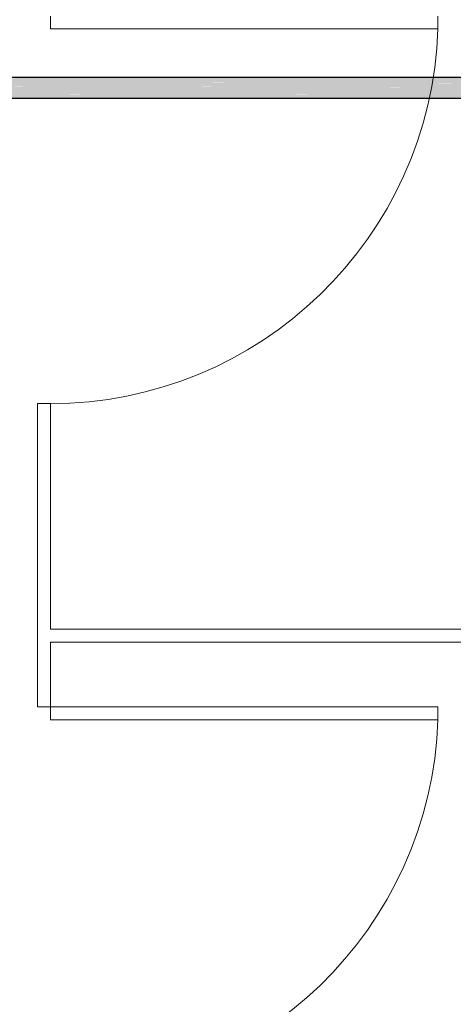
# Model space of a CAD drawing. Header units: millimetres. Extents: x 567 to 934, y -1 to 364.
# Tile 1027 of 1056: x 754.22 to 755.56, y 234.89 to 237.94. Entities that reach past the tile are written whole.
import ezdxf

# ---------------------------------------------------------------- set-up
doc = ezdxf.new("R2010")
doc.units = ezdxf.units.MM
doc.header["$MEASUREMENT"] = 0
doc.layers.add('AF-Condutos', color=140, linetype='Continuous', lineweight=25)
doc.layers.add('ARQ FINA', color=8, linetype='Continuous')

msp = doc.modelspace()

# ---------------------------------------------------------------- hatches: boundary and pattern name
at = {"layer": 'AF-Condutos', "linetype": 'Continuous'}
for points in [[(749.3364, 237.7608), (749.3364, 237.7594), (756.6505, 237.7594)], [(749.3364, 237.7608), (756.6305, 237.7594), (756.6305, 237.7608)], [(749.3364, 237.7594), (749.3364, 237.7527), (756.6505, 237.7527)], [(750.9119, 237.7579), (756.6446, 237.7579), (749.3364, 237.7594)], [(749.3364, 237.7594), (756.6305, 237.7579), (756.6305, 237.7594)], [(750.9119, 237.7579), (756.6305, 237.7527), (756.6305, 237.7579)], [(749.3364, 237.7527), (749.3364, 237.7419), (756.6505, 237.7419)], [(749.3364, 237.7527), (756.6305, 237.742), (756.6305, 237.7527)], [(749.3364, 237.7419), (749.3364, 237.7289), (756.6505, 237.7289)], [(749.3364, 237.7419), (756.6305, 237.729), (756.6305, 237.7419)], [(749.3364, 237.7289), (756.6305, 237.7159), (756.6305, 237.7289)], [(749.3364, 237.7289), (749.3364, 237.7159), (756.6505, 237.7159)], [(749.3364, 237.7159), (756.6305, 237.7052), (756.6305, 237.7159)], [(749.3364, 237.7159), (749.3364, 237.7051), (756.6505, 237.7051)], [(749.3364, 237.7051), (756.6305, 237.6985), (756.6305, 237.7051)], [(749.3364, 237.7051), (749.3364, 237.6985), (756.6505, 237.6985)], [(749.3364, 237.6985), (756.6305, 237.6971), (756.6305, 237.6985)], [(749.3364, 237.6985), (749.3364, 237.6971), (756.6505, 237.6971)]]:
    msp.add_hatch(color=151, dxfattribs=at).paths.add_polyline_path(points)

# ---------------------------------------------------------------- linework, layer by layer
at = {"layer": 'AF-Condutos'}
for p, q in [((756.6305, 237.7608), (749.3364, 237.7608)), ((749.3364, 237.6971), (756.6505, 237.6971))]:
    msp.add_line(p, q, dxfattribs=at)
at = {"layer": 'ARQ FINA', "lineweight": 5}
for p, q in [((754.3164, 237.9515), (754.3164, 237.9115)), ((755.5164, 237.9515), (755.5164, 237.9115)), ((754.3164, 237.9115), (755.5164, 237.9115)), ((754.2764, 235.8115), (754.2764, 236.7515)), ((754.3164, 236.7515), (754.2764, 236.7515)), ((754.3164, 236.7515), (754.3164, 236.0515)), ((754.3164, 236.0515), (757.2764, 236.0515)), ((754.3164, 236.0115), (754.3164, 235.8115)), ((757.2764, 236.0115), (754.3164, 236.0115)), ((754.2764, 235.8115), (754.3164, 235.8115)), ((754.3164, 235.8115), (754.3164, 235.7715)), ((754.3164, 235.8115), (755.5164, 235.8115)), ((755.5164, 235.8115), (755.5164, 235.7715)), ((754.3164, 235.7715), (755.5164, 235.7715))]:
    msp.add_line(p, q, dxfattribs=at)
for centre in [(754.3164, 237.9515), (754.3164, 235.8115)]:
    msp.add_arc(centre, 1.2007, 270, 358.0908, dxfattribs=at)

doc.saveas('drawing.dxf')
